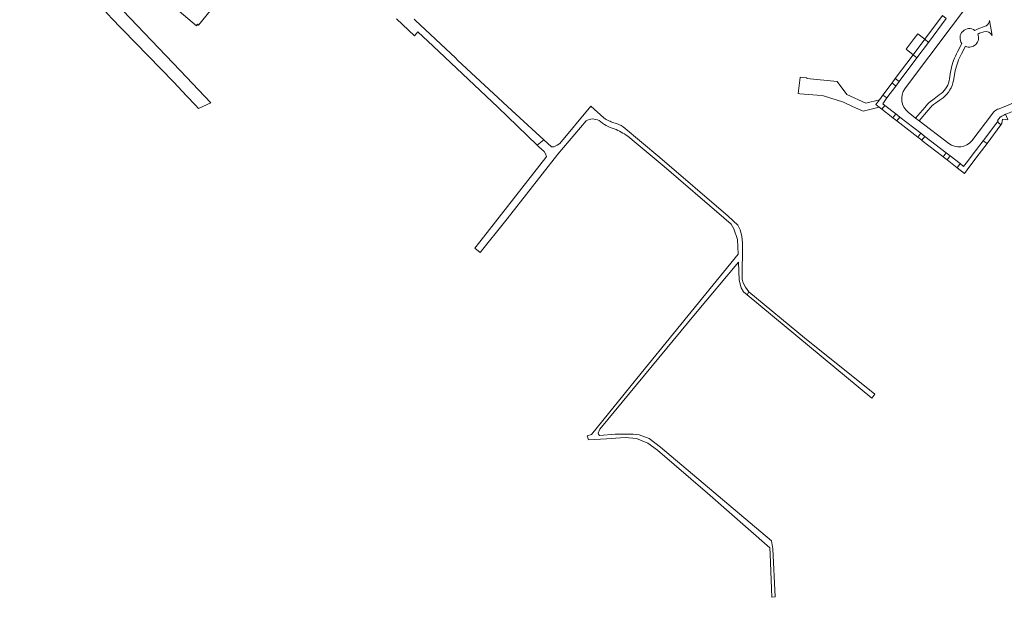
# Model space of a CAD drawing. Header units: metres. Extents: x 166325 to 190320, y 381923 to 404576.
# Tile 967 of 1056: x 181983 to 182408, y 384249 to 384499. Entities that reach past the tile are written whole.
import ezdxf

# ---------------------------------------------------------------- set-up
doc = ezdxf.new("R2010")
doc.units = ezdxf.units.M
for name, color, linetype, lineweight in [('B-WE-VH-VERHARDING_ASFALT-GV', 8, 'Continuous', 18), ('B-WE-VH-VERHARDING_BETONSTRAATSTEEN-GV', 8, 'Continuous', 18), ('B-WE-VH-VERHARDING_HALFVERHARDING-GV', 8, 'Continuous', 18), ('B-WE-VH-VERHARDING_STRAATBAKSTEEN-GV', 8, 'Continuous', 18)]:
    doc.layers.add(name, color=color, linetype=linetype, lineweight=lineweight)

msp = doc.modelspace()

# ---------------------------------------------------------------- linework, layer by layer
at = {"layer": 'B-WE-VH-VERHARDING_ASFALT-GV', "flags": 128}
for points in [[(182027.258, 384514.677), (182029.077, 384516.846), (182030.903, 384518.45), (182031.34, 384518.469), (182031.527, 384518.477), (182032.328, 384518.511), (182032.344, 384518.504), (182033.167, 384518.111), (182059.378, 384495.886), (182059.722, 384496.529), (182060.218, 384496.166), (182112.4, 384560.51), (182085.521, 384582.362), (182085.448, 384582.471), (182084.803, 384583.439), (182084.783, 384584.337), (182085.093, 384584.818), (182085.463, 384585.388), (182095.438, 384597.04), (182089.153, 384602.299), (182088.066, 384603.208)], [(182027.258, 384514.677), (182029.077, 384516.846), (182030.903, 384518.45), (182031.34, 384518.469), (182031.527, 384518.477), (182032.328, 384518.511), (182032.344, 384518.504), (182033.167, 384518.111), (182059.378, 384495.886), (182059.722, 384496.529), (182060.218, 384496.166), (182112.4, 384560.51), (182085.521, 384582.362), (182085.448, 384582.471), (182084.803, 384583.439), (182084.783, 384584.337), (182085.093, 384584.818), (182085.463, 384585.388), (182095.438, 384597.04), (182089.153, 384602.299), (182088.066, 384603.208)], [(181982.986, 384541.054), (181983.557, 384540.457), (181998.443, 384524.891), (182021.91, 384499.999), (182022.103, 384499.76), (182049.331, 384471.68), (182055.13, 384465.526), (182058.903, 384461.521), (182060.172, 384460.174), (182065.57, 384462.579), (182052.332, 384476.61), (182024.451, 384505.712), (182016.772, 384513.727), (182006.147, 384524.817), (181988.052, 384543.669), (181986.803, 384544.971)], [(181982.986, 384541.054), (181983.557, 384540.457), (181998.443, 384524.891), (182021.91, 384499.999), (182022.103, 384499.76), (182049.331, 384471.68), (182055.13, 384465.526), (182058.903, 384461.521), (182060.172, 384460.174), (182065.57, 384462.579), (182052.332, 384476.61), (182024.451, 384505.712), (182016.772, 384513.727), (182006.147, 384524.817), (181988.052, 384543.669), (181986.803, 384544.971)], [(182145.687, 384498.93), (182153.453, 384491.553), (182154.863, 384493.251), (182161.538, 384487.132), (182189.413, 384460.729), (182206.436, 384444.227), (182209.255, 384446.62), (182204.067, 384451.335), (182195.381, 384459.232), (182172.061, 384481.063), (182171.201, 384481.868), (182153.651, 384498.297), (182153.216, 384498.71)], [(182145.687, 384498.93), (182153.453, 384491.553), (182154.863, 384493.251), (182161.538, 384487.132), (182189.413, 384460.729), (182206.436, 384444.227), (182209.255, 384446.62), (182204.067, 384451.335), (182195.381, 384459.232), (182172.061, 384481.063), (182171.201, 384481.868), (182153.651, 384498.297), (182153.216, 384498.71)]]:
    msp.add_lwpolyline(points, dxfattribs=at)
at = {"layer": 'B-WE-VH-VERHARDING_BETONSTRAATSTEEN-GV', "flags": 128}
for points in [[(182365.121, 384468.679), (182365.45, 384469.118), (182395.161, 384508.825)], [(182382.982, 384498.951), (182375.319, 384488.691), (182370.332, 384482.013), (182362.663, 384471.745), (182361.244, 384469.846), (182357.381, 384464.673), (182355.543, 384462.212), (182356.466, 384461.497), (182361.197, 384457.829), (182362.982, 384456.444), (182371.983, 384449.466), (182373.747, 384448.099), (182382.94, 384440.972), (182384.642, 384439.651), (182388.953, 384436.309), (182390.487, 384435.12), (182391.556, 384436.529), (182395.553, 384441.796), (182398.912, 384446.223), (182405.083, 384454.355)], [(182405.409, 384459.899), (182405.118, 384459.783)], [(182416.859, 384460.945), (182415.611, 384464.061), (182413.631, 384463.244), (182408.704, 384461.21), (182405.409, 384459.899)], [(182407.866, 384457.319), (182408.287, 384457.49), (182408.598, 384457.617), (182408.705, 384457.66), (182411.66, 384458.858), (182416.859, 384460.945)], [(182369.785, 384456.004), (182366.582, 384458.489)], [(182384.033, 384444.954), (182371.347, 384454.793), (182369.785, 384456.004)], [(182403.086, 384458.079), (182394.063, 384446.162)], [(182403.432, 384458.536), (182403.086, 384458.079)], [(182405.123, 384454.934), (182405.376, 384454.741), (182405.083, 384454.355), (182406.605, 384453.044), (182407.021, 384453.598), (182407.272, 384455.567), (182409.51, 384455.278), (182409.553, 384455.272), (182409.526, 384455.339), (182409.393, 384455.665), (182408.598, 384457.617), (182408.287, 384457.49), (182407.866, 384457.319)], [(182405.083, 384454.355), (182405.376, 384454.741), (182405.123, 384454.934)]]:
    msp.add_lwpolyline(points, dxfattribs=at)
for points in [[(182382.982, 384498.951), (182381.347, 384500.294), (182373.71, 384490.07), (182375.319, 384488.691)], [(182373.71, 384490.07), (182370.715, 384492.338), (182369.104, 384490.38), (182367.376, 384488.013), (182365.615, 384485.7), (182368.655, 384483.316)], [(182368.655, 384483.316), (182370.332, 384482.013), (182375.319, 384488.691), (182373.71, 384490.07)], [(182370.332, 384482.013), (182368.655, 384483.316), (182361.003, 384473.077), (182362.663, 384471.745)], [(182319.905, 384473.512), (182319.015, 384466.644), (182319.725, 384466.533), (182327.265, 384465.855), (182330, 384465.609), (182338.627, 384462.894), (182342.567, 384461.044), (182347.073, 384458.928), (182354.084, 384460.65), (182352.588, 384461.809), (182354.145, 384463.896), (182348.206, 384462.409), (182340.054, 384466.137), (182335.828, 384471.804), (182322.806, 384473.164), (182322.832, 384473.412), (182319.932, 384473.716)], [(182359.633, 384471.253), (182361.244, 384469.846), (182362.663, 384471.745), (182361.003, 384473.077), (182360.972, 384473.036)], [(182357.381, 384464.673), (182361.244, 384469.846), (182359.633, 384471.253), (182359.63, 384471.25), (182355.682, 384465.956)], [(182355.682, 384465.956), (182354.145, 384463.896), (182352.588, 384461.809), (182354.084, 384460.65), (182355.112, 384459.854), (182356.466, 384461.497), (182355.543, 384462.212), (182357.381, 384464.673)], [(182356.466, 384461.497), (182355.112, 384459.854), (182359.915, 384456.135), (182361.197, 384457.829)], [(182362.982, 384456.444), (182361.197, 384457.829), (182359.915, 384456.135), (182361.715, 384454.741)], [(182370.695, 384447.787), (182371.983, 384449.466), (182362.982, 384456.444), (182361.715, 384454.741)], [(182400.592, 384445.046), (182406.605, 384453.044), (182405.083, 384454.355), (182398.912, 384446.223)], [(182371.983, 384449.466), (182370.695, 384447.787), (182370.75, 384447.745), (182372.399, 384446.449), (182373.747, 384448.099)], [(182382.94, 384440.972), (182373.747, 384448.099), (182372.399, 384446.449), (182372.51, 384446.362), (182381.578, 384439.344), (182381.635, 384439.3)], [(182387.757, 384434.537), (182390.869, 384432.114), (182393.181, 384435.189), (182397.214, 384440.554), (182400.592, 384445.046), (182398.912, 384446.223), (182395.553, 384441.796), (182391.556, 384436.529), (182390.487, 384435.12), (182388.953, 384436.309)], [(182381.635, 384439.3), (182383.314, 384437.996), (182383.339, 384437.976), (182384.642, 384439.651), (182382.94, 384440.972)], [(182383.339, 384437.976), (182387.757, 384434.537), (182388.953, 384436.309), (182384.642, 384439.651)]]:
    msp.add_lwpolyline(points, close=True, dxfattribs=at)
at = {"layer": 'B-WE-VH-VERHARDING_BETONSTRAATSTEEN-GV'}
for points in [[(182366.582, 384458.489, -0.3926447), (182365.121, 384468.679)], [(182405.118, 384459.783, 0.1134936), (182403.432, 384458.536)], [(182405.123, 384454.934, -0.1482187), (182407.866, 384457.319)], [(182407.866, 384457.319, 0.1482187), (182405.123, 384454.934)], [(182394.063, 384446.162, -0.386431), (182384.033, 384444.954)]]:
    msp.add_lwpolyline(points, format="xyb", dxfattribs=at)
at = {"layer": 'B-WE-VH-VERHARDING_HALFVERHARDING-GV', "flags": 128}
for points in [[(182235.188, 384456.033), (182229.559, 384461.143), (182216.164, 384445.017), (182215.053, 384444.257), (182213.567, 384443.617), (182212.571, 384443.605), (182209.255, 384446.62), (182206.436, 384444.227), (182207.17, 384443.515), (182209.46, 384441.501), (182209.97, 384440.512), (182210.356, 384439.396), (182210.137, 384438.97), (182183.266, 384404.468), (182179.492, 384399.836), (182181.845, 384397.978), (182192.814, 384411.702), (182195.004, 384414.5)], [(182235.188, 384456.033), (182229.559, 384461.143), (182216.164, 384445.017), (182215.053, 384444.257), (182213.567, 384443.617), (182212.571, 384443.605), (182209.255, 384446.62), (182206.436, 384444.227), (182207.17, 384443.515), (182209.46, 384441.501), (182209.97, 384440.512), (182210.356, 384439.396), (182210.137, 384438.97), (182183.266, 384404.468), (182179.492, 384399.836), (182181.845, 384397.978), (182192.814, 384411.702), (182195.004, 384414.5)], [(182195.004, 384414.5), (182215.323, 384440.451), (182227.522, 384454.815)], [(182195.004, 384414.5), (182215.323, 384440.451), (182227.522, 384454.815)], [(182245.509, 384448.211), (182249.068, 384445.204), (182261.145, 384435.001), (182286.952, 384412.855), (182290.195, 384410.205), (182291.216, 384408.101), (182292.84, 384403.491), (182293.134, 384397.123), (182251.306, 384345.741), (182229.818, 384319.234), (182227.941, 384318.646), (182228.488, 384317.033), (182236.355, 384317.391), (182244.408, 384317.94), (182249.197, 384317.47), (182254.192, 384315.496), (182258.37, 384312.533), (182279.91, 384293.885), (182306.893, 384270.369), (182307.002, 384267.528), (182307.716, 384248.912), (182309.021, 384249.14), (182309.106, 384249.155), (182308.105, 384269.857), (182307.536, 384273.352), (182259.597, 384313.828), (182254.77, 384317.499), (182250.458, 384319.067), (182247.817, 384319.412), (182240.021, 384319.469), (182233.324, 384318.861), (182232.866, 384319.383), (182232.71, 384319.871), (182233.443, 384321.574), (182274.686, 384371.518), (182293.29, 384393.739), (182293.647, 384385.999), (182294.484, 384382.673), (182295.451, 384380.917), (182297.034, 384379.667), (182297.716, 384380.895), (182296.298, 384382.919), (182295.28, 384384.774), (182294.839, 384386.237), (182295.074, 384401.949), (182294.74, 384404.907), (182294.059, 384407.687), (182293.064, 384409.742), (182288.909, 384413.675), (182259.305, 384438.937), (182243.509, 384452.171)], [(182245.509, 384448.211), (182249.068, 384445.204), (182261.145, 384435.001), (182286.952, 384412.855), (182290.195, 384410.205), (182291.216, 384408.101), (182292.84, 384403.491), (182293.134, 384397.123), (182251.306, 384345.741), (182229.818, 384319.234), (182227.941, 384318.646), (182228.488, 384317.033), (182236.355, 384317.391), (182244.408, 384317.94), (182249.197, 384317.47), (182254.192, 384315.496), (182258.37, 384312.533), (182279.91, 384293.885), (182306.893, 384270.369), (182307.002, 384267.528), (182307.716, 384248.912), (182309.021, 384249.14), (182309.106, 384249.155), (182308.105, 384269.857), (182307.536, 384273.352), (182259.597, 384313.828), (182254.77, 384317.499), (182250.458, 384319.067), (182247.817, 384319.412), (182240.021, 384319.469), (182233.324, 384318.861), (182232.866, 384319.383), (182232.71, 384319.871), (182233.443, 384321.574), (182274.686, 384371.518), (182293.29, 384393.739), (182293.647, 384385.999), (182294.484, 384382.673), (182295.451, 384380.917), (182297.034, 384379.667), (182297.716, 384380.895), (182296.298, 384382.919), (182295.28, 384384.774), (182294.839, 384386.237), (182295.074, 384401.949), (182294.74, 384404.907), (182294.059, 384407.687), (182293.064, 384409.742), (182288.909, 384413.675), (182259.305, 384438.937), (182243.509, 384452.171)]]:
    msp.add_lwpolyline(points, dxfattribs=at)
at = {"layer": 'B-WE-VH-VERHARDING_HALFVERHARDING-GV'}
for points in [[(182239.524, 384453.937, -0.0618488), (182235.188, 384456.033)], [(182239.524, 384453.937, -0.0618488), (182235.188, 384456.033)], [(182227.522, 384454.815, -0.2710517), (182233.104, 384454.878)], [(182227.522, 384454.815, -0.2710517), (182233.104, 384454.878)], [(182233.104, 384454.878, 0.0871343), (182239.643, 384451.304)], [(182233.104, 384454.878, 0.0871343), (182239.643, 384451.304)], [(182243.509, 384452.171, 0.1024016), (182239.524, 384453.937)], [(182243.509, 384452.171, 0.1024016), (182239.524, 384453.937)], [(182239.643, 384451.304, -0.0632726), (182245.509, 384448.211)], [(182239.643, 384451.304, -0.0632726), (182245.509, 384448.211)]]:
    msp.add_lwpolyline(points, format="xyb", dxfattribs=at)
at = {"layer": 'B-WE-VH-VERHARDING_HALFVERHARDING-GV', "flags": 128}
msp.add_lwpolyline([(182352.119, 384336.662), (182321.854, 384361.019), (182297.716, 384380.895), (182297.034, 384379.667), (182350.844, 384335.003)], close=True, dxfattribs=at)
at = {"layer": 'B-WE-VH-VERHARDING_STRAATBAKSTEEN-GV'}
for points in [[(182401.711, 384498.193, -0.2611151), (182400.184, 384495.86)], [(182395.349, 384493.852, 0.8693949), (182389.743, 384488.218)], [(182391.35, 384487.019, 0.6929698), (182396.565, 384492.259)], [(182399.275, 384493.312, -0.3666618), (182402.758, 384491.657)], [(182387.372, 384483.681, 0.0720554), (182384.856, 384476.017)], [(182386.691, 384475.534, -0.0721246), (182389.149, 384482.858)], [(182384.408, 384472.953, -0.1814981), (182380.809, 384466.612)], [(182381.699, 384464.787, 0.1663868), (182386.179, 384472.226)], [(182375.626, 384462.72, 0.018044), (182374.866, 384461.985)], [(182376.159, 384460.571, -0.0383312), (182377.541, 384461.824)]]:
    msp.add_lwpolyline(points, format="xyb", dxfattribs=at)
at = {"layer": 'B-WE-VH-VERHARDING_STRAATBAKSTEEN-GV', "flags": 128}
for points in [[(182402.758, 384491.657), (182401.711, 384498.193)], [(182399.484, 384495.603), (182397.068, 384494.717), (182395.349, 384493.852)], [(182400.184, 384495.86), (182399.484, 384495.603)], [(182396.565, 384492.259), (182397.373, 384492.689), (182399.275, 384493.312)], [(182389.743, 384488.218), (182387.895, 384484.681)], [(182389.149, 384482.858), (182389.609, 384483.727), (182391.35, 384487.019)], [(182387.895, 384484.681), (182387.372, 384483.681)], [(182384.856, 384476.017), (182384.408, 384472.953)], [(182386.179, 384472.226), (182386.691, 384475.534)], [(182377.705, 384464.281), (182375.626, 384462.72)], [(182380.809, 384466.612), (182379.953, 384465.969), (182377.705, 384464.281)], [(182379.948, 384463.539), (182381.699, 384464.787)], [(182374.866, 384461.985), (182373.693, 384460.604), (182369.785, 384456.004), (182371.347, 384454.793), (182375.17, 384459.383)], [(182375.17, 384459.383), (182376.159, 384460.571)], [(182377.541, 384461.824), (182378.358, 384462.406), (182379.948, 384463.539)]]:
    msp.add_lwpolyline(points, dxfattribs=at)

doc.saveas('drawing.dxf')
